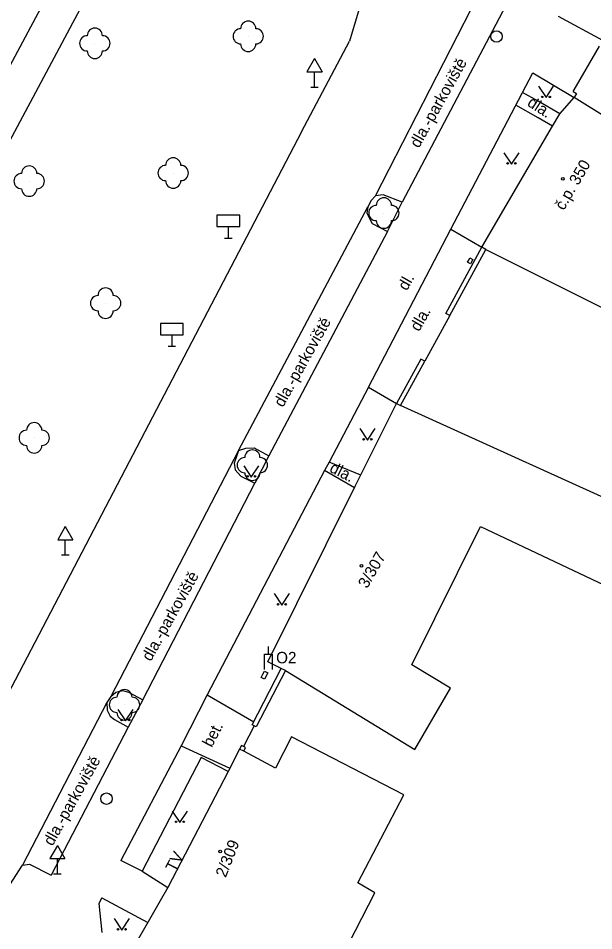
# Model space of a CAD drawing. Extents: x -577457 to -568404, y -1208466 to -1201387.
# Drawn here: x -568784.2 to -568746.3, y -1203925.8 to -1203865.9 of the extents above; entities that cross this region are included whole.
import ezdxf

# ---------------------------------------------------------------- set-up
doc = ezdxf.new("R2010")
doc.units = 0
for name, color, linetype in [('BUDOVY_MĚŘ', 7, 'Continuous'), ('BUDOVY_NEMĚŘ', 7, 'Continuous'), ('MAP_ZN_BP', 7, 'Continuous'), ('OBVOD_PILÍŘE', 7, 'Continuous'), ('POMOC_POPIS', 7, 'Continuous'), ('ROZHRANÍ_PLOCH', 7, 'Continuous'), ('ZELEŇ', 7, 'Continuous'), ('ZN_BUDOV', 7, 'Continuous'), ('ZN_DOPLŇKOVÉ', 7, 'Continuous'), ('ZN_KULTUR', 7, 'Continuous'), ('Č_POPIS_ORIENT', 7, 'Continuous')]:
    doc.layers.add(name, color=color, linetype=linetype)

msp = doc.modelspace()

# ---------------------------------------------------------------- linework, layer by layer
at = {"layer": 'BUDOVY_MĚŘ'}
for points in [[(-568747.69, -1203870.67), (-568747.48, -1203870.29)], [(-568747.69, -1203870.67), (-568747.47, -1203870.79)], [(-568747.47, -1203870.79), (-568747.62, -1203871.05)], [(-568748.58, -1203872.13), (-568747.62, -1203871.05)], [(-568749.05, -1203872.94), (-568748.58, -1203872.13)], [(-568753.69, -1203880.9), (-568749.05, -1203872.94)], [(-568753.43, -1203881.04), (-568753.69, -1203880.9)], [(-568761.7, -1203895.97), (-568759.3, -1203891.16)], [(-568759.3, -1203891.16), (-568759.04, -1203891.29)], [(-568762.01, -1203896.59), (-568761.7, -1203895.97)], [(-568766.87, -1203908.58), (-568767.76, -1203908.13), (-568762.01, -1203896.59)], [(-568766.6, -1203908.71), (-568766.87, -1203908.58)], [(-568769.61, -1203913.87), (-568770.37, -1203915.33)], [(-568769.34, -1203914.01), (-568769.61, -1203913.87)], [(-568770.37, -1203915.33), (-568774.32, -1203922.96)], [(-568774.83, -1203923.83), (-568775.53, -1203925.06)], [(-568775.53, -1203925.06), (-568776.6, -1203926.93)]]:
    msp.add_lwpolyline(points, dxfattribs=at)
at = {"layer": 'BUDOVY_NEMĚŘ'}
for points in [[(-568742.78, -1203862.81), (-568735.67, -1203866.73), (-568716.08, -1203877.89), (-568704.52, -1203884.7), (-568705.49, -1203886.4), (-568716.94, -1203879.81), (-568718.58, -1203882.69), (-568739.1, -1203871.07), (-568741.34, -1203874.97), (-568747.62, -1203871.05)], [(-568753.43, -1203881.04), (-568743.66, -1203885.92), (-568729.91, -1203893.49), (-568727.88, -1203894.7), (-568718.53, -1203899.78), (-568715.92, -1203895.44), (-568713.35, -1203891.15), (-568722.95, -1203885.78), (-568725.69, -1203890.2), (-568737.81, -1203883.13), (-568735.15, -1203878.61)], [(-568766.6, -1203908.71), (-568758.1, -1203913.89), (-568755.75, -1203909.86), (-568758.29, -1203908.34), (-568753.78, -1203899.25), (-568743.22, -1203904.23), (-568744.51, -1203906.96), (-568741, -1203908.56), (-568737.5, -1203901.13), (-568739.16, -1203900.35), (-568742.33, -1203898.87), (-568759.04, -1203891.29)], [(-568768.82, -1203932.61), (-568765.87, -1203926.9), (-568763.26, -1203928.25), (-568760.72, -1203923.3), (-568761.85, -1203922.65), (-568758.82, -1203916.88), (-568766.2, -1203913.07), (-568767.26, -1203915.11), (-568769.34, -1203914.01)]]:
    msp.add_lwpolyline(points, dxfattribs=at)
at = {"layer": 'MAP_ZN_BP'}
for centre, radius in [((-568752.73, -1203867.051), 0.375), ((-568752.73, -1203867.051), 0.0005), ((-568778.35, -1203917.121), 0.375), ((-568778.35, -1203917.121), 0.0005)]:
    msp.add_circle(centre, radius, dxfattribs=at)
at = {"layer": 'OBVOD_PILÍŘE'}
for points in [[(-568754.56, -1203881.74), (-568754.48, -1203881.6), (-568754.29, -1203881.71), (-568754.44, -1203881.99), (-568754.64, -1203881.88), (-568754.56, -1203881.74)], [(-568768.08, -1203908.95), (-568767.97, -1203908.74), (-568767.75, -1203908.86), (-568767.97, -1203909.27), (-568768.19, -1203909.16), (-568768.08, -1203908.95)]]:
    msp.add_lwpolyline(points, dxfattribs=at)
at = {"layer": 'ROZHRANÍ_PLOCH'}
for points in [[(-568801.63, -1203900.65), (-568773.42, -1203847.87)], [(-568772.3, -1203850.66), (-568794.61, -1203892.39)], [(-568758.17, -1203853.24), (-568762.38, -1203867.35)], [(-568760.69, -1203877.51), (-568752.61, -1203861.73)], [(-568751.28, -1203863.42), (-568758.93, -1203877.94)], [(-568765.55, -1203873.31), (-568762.38, -1203867.35)], [(-568755.73, -1203879.71), (-568750.35, -1203869.44)], [(-568750.35, -1203869.44), (-568747.62, -1203871.05)], [(-568750, -1203871.31), (-568751.02, -1203870.72)], [(-568748.58, -1203872.13), (-568750, -1203871.31)], [(-568750, -1203872.4), (-568751.46, -1203871.56)], [(-568749.05, -1203872.94), (-568750, -1203872.4)], [(-568765.55, -1203873.31), (-568789.25, -1203918.68)], [(-568760.18, -1203877.45), (-568760.69, -1203877.51)], [(-568758.93, -1203877.94), (-568760.18, -1203877.45)], [(-568760.97, -1203877.82), (-568761.18, -1203878.25)], [(-568760.69, -1203877.51), (-568760.97, -1203877.82)], [(-568759.9, -1203879.86), (-568758.93, -1203877.94)], [(-568769.69, -1203894.25), (-568761.18, -1203878.25)], [(-568761.18, -1203878.25), (-568761.25, -1203878.65)], [(-568761.25, -1203878.65), (-568760.91, -1203879.33)], [(-568761.14, -1203890.09), (-568755.73, -1203879.71)], [(-568760.91, -1203879.33), (-568759.9, -1203879.86)], [(-568755.73, -1203879.71), (-568753.69, -1203880.9)], [(-568759.9, -1203879.86), (-568767.68, -1203894.59)], [(-568761.14, -1203890.09), (-568763.72, -1203895.01)], [(-568761.14, -1203890.09), (-568759.3, -1203891.16)], [(-568769.69, -1203894.25), (-568769.2, -1203894.1)], [(-568769.2, -1203894.1), (-568768.65, -1203894.07)], [(-568768.65, -1203894.07), (-568767.68, -1203894.59)], [(-568769.69, -1203894.25), (-568778.06, -1203910.42)], [(-568769.82, -1203894.64), (-568769.96, -1203895.08)], [(-568769.69, -1203894.25), (-568769.82, -1203894.64)], [(-568767.68, -1203894.59), (-568768.6, -1203896.39)], [(-568769.96, -1203895.08), (-568769.89, -1203895.51)], [(-568763.72, -1203895.01), (-568764.03, -1203895.56)], [(-568761.65, -1203895.86), (-568763.72, -1203895.01)], [(-568764.03, -1203895.56), (-568771.73, -1203910.31)], [(-568769.89, -1203895.51), (-568769.53, -1203895.93)], [(-568769.53, -1203895.93), (-568768.6, -1203896.39)], [(-568762.07, -1203896.71), (-568764.03, -1203895.56)], [(-568775.97, -1203910.62), (-568768.6, -1203896.39)], [(-568778.06, -1203910.42), (-568778.32, -1203910.81)], [(-568778.06, -1203910.42), (-568777.74, -1203910.13)], [(-568777.74, -1203910.13), (-568777.29, -1203910.01)], [(-568777.29, -1203910.01), (-568776.9, -1203910.12)], [(-568776.9, -1203910.12), (-568775.97, -1203910.62)], [(-568771.73, -1203910.31), (-568773.45, -1203913.64)], [(-568771.73, -1203910.31), (-568768.68, -1203912.08)], [(-568778.32, -1203910.81), (-568783.86, -1203921.5)], [(-568778.32, -1203910.81), (-568778.31, -1203911.3)], [(-568775.97, -1203910.62), (-568776.93, -1203912.42)], [(-568778.31, -1203911.3), (-568778.12, -1203911.7)], [(-568778.12, -1203911.7), (-568777.82, -1203911.92)], [(-568777.82, -1203911.92), (-568776.93, -1203912.42)], [(-568776.93, -1203912.42), (-568781.98, -1203922.15)], [(-568773.45, -1203913.64), (-568777.41, -1203921.18)], [(-568773.45, -1203913.64), (-568770.26, -1203915.12)], [(-568776.02, -1203921.88), (-568777.41, -1203921.18)], [(-568788.05, -1203927.95), (-568783.86, -1203921.5)], [(-568783.86, -1203921.5), (-568783.41, -1203921.43)], [(-568783.41, -1203921.43), (-568781.98, -1203922.15)], [(-568778.65, -1203923.63), (-568778.86, -1203924.01)], [(-568778.86, -1203924.01), (-568778.65, -1203925.91)], [(-568778.65, -1203923.63), (-568775.64, -1203925.26)]]:
    msp.add_lwpolyline(points, dxfattribs=at)
at = {"layer": 'ZELEŇ'}
for centre in [(-568769.04, -1203867.04), (-568779.12, -1203867.5), (-568773.97, -1203876.02), (-568783.43, -1203876.55), (-568760.13, -1203878.65), (-568778.41, -1203884.57), (-568783.1, -1203893.42), (-568768.77, -1203895.21), (-568777.17, -1203910.96)]:
    msp.add_circle(centre, 0.0005, dxfattribs=at)
for centre, start, end in [((-568769.04, -1203866.54), 0, 179.99999), ((-568779.12, -1203867), 0, 179.99999), ((-568769.54, -1203867.04), 89.99999, 269.99999), ((-568768.54, -1203867.04), 270, 89.99999), ((-568779.62, -1203867.5), 89.99999, 269.99999), ((-568778.62, -1203867.5), 270, 89.99999), ((-568769.04, -1203867.54), 179.99999, 359.99999), ((-568779.12, -1203868), 179.99999, 359.99999), ((-568773.97, -1203875.52), 0, 179.99999), ((-568783.43, -1203876.05), 0, 179.99999), ((-568774.47, -1203876.02), 89.99999, 269.99999), ((-568773.47, -1203876.02), 270, 89.99999), ((-568783.93, -1203876.55), 89.99999, 269.99999), ((-568782.93, -1203876.55), 270, 89.99999), ((-568773.97, -1203876.52), 179.99999, 359.99999), ((-568783.43, -1203877.05), 179.99999, 359.99999), ((-568760.13, -1203878.15), 0, 179.99999), ((-568760.63, -1203878.65), 89.99999, 269.99999), ((-568759.63, -1203878.65), 270, 89.99999), ((-568760.13, -1203879.15), 179.99999, 359.99999), ((-568778.41, -1203884.07), 0, 179.99999), ((-568778.91, -1203884.57), 89.99999, 269.99999), ((-568777.91, -1203884.57), 270, 89.99999), ((-568778.41, -1203885.07), 179.99999, 359.99999), ((-568783.1, -1203892.92), 0, 179.99999), ((-568783.6, -1203893.42), 89.99999, 269.99999), ((-568782.6, -1203893.42), 270, 89.99999), ((-568783.1, -1203893.92), 179.99999, 359.99999), ((-568768.77, -1203894.71), 0, 179.99999), ((-568769.27, -1203895.21), 89.99999, 269.99999), ((-568768.27, -1203895.21), 270, 89.99999), ((-568768.77, -1203895.71), 179.99999, 359.99999), ((-568777.17, -1203910.46), 0, 179.99999), ((-568777.67, -1203910.96), 89.99999, 269.99999), ((-568776.67, -1203910.96), 270, 89.99999), ((-568777.17, -1203911.46), 179.99999, 359.99999)]:
    msp.add_arc(centre, 0.5, start, end, dxfattribs=at)
at = {"layer": 'ZN_BUDOV'}
for centre in [(-568748.38, -1203876.4), (-568761.61, -1203901.83), (-568770.88, -1203920.59)]:
    msp.add_circle(centre, 0.0875, dxfattribs=at)
at = {"layer": 'ZN_DOPLŇKOVÉ'}
for p, q in [((-568764.69, -1203868.504), (-568765.19, -1203869.37)), ((-568764.69, -1203868.504), (-568764.19, -1203869.37)), ((-568765.19, -1203869.37), (-568764.19, -1203869.37)), ((-568764.69, -1203870.37), (-568764.69, -1203869.37)), ((-568764.94, -1203870.37), (-568764.44, -1203870.37)), ((-568770.35, -1203879.54), (-568770.35, -1203880.29)), ((-568770.6, -1203880.29), (-568770.1, -1203880.29)), ((-568774.06, -1203886.65), (-568774.06, -1203887.4)), ((-568774.31, -1203887.4), (-568773.81, -1203887.4)), ((-568781.06, -1203899.244), (-568781.56, -1203900.11)), ((-568781.06, -1203899.244), (-568780.56, -1203900.11)), ((-568781.56, -1203900.11), (-568780.56, -1203900.11)), ((-568781.06, -1203901.11), (-568781.06, -1203900.11)), ((-568781.31, -1203901.11), (-568780.81, -1203901.11)), ((-568767.72, -1203907.63), (-568767.72, -1203907.13)), ((-568781.58, -1203920.194), (-568782.08, -1203921.06)), ((-568781.58, -1203920.194), (-568781.08, -1203921.06)), ((-568782.08, -1203921.06), (-568781.08, -1203921.06)), ((-568781.58, -1203922.06), (-568781.58, -1203921.06)), ((-568781.83, -1203922.06), (-568781.33, -1203922.06))]:
    msp.add_line(p, q, dxfattribs=at)
for points in [[(-568748.69, -1203865.71), (-568745.77, -1203867.29)], [(-568747.48, -1203870.29), (-568745.96, -1203867.68)], [(-568755.8, -1203885.38), (-568756.06, -1203885.24), (-568753.69, -1203880.9)], [(-568755.8, -1203885.38), (-568753.43, -1203881.04)], [(-568755.8, -1203885.38), (-568757.44, -1203888.39)], [(-568757.44, -1203888.39), (-568757.71, -1203888.25), (-568759.3, -1203891.16)], [(-568759.04, -1203891.29), (-568757.44, -1203888.39)], [(-568767.97, -1203908.63), (-568767.97, -1203907.63), (-568767.47, -1203907.63), (-568767.47, -1203908.63)], [(-568768.65, -1203912.34), (-568768.78, -1203912.27), (-568766.87, -1203908.58)], [(-568766.6, -1203908.71), (-568768.52, -1203912.41), (-568768.65, -1203912.34)], [(-568768.65, -1203912.34), (-568769.35, -1203913.69)], [(-568769.35, -1203913.69), (-568769.48, -1203913.62), (-568769.61, -1203913.87)], [(-568769.34, -1203914.01), (-568769.22, -1203913.76), (-568769.35, -1203913.69)], [(-568770.37, -1203915.33), (-568772.13, -1203914.41), (-568776.02, -1203921.88), (-568774.32, -1203922.96)], [(-568774.32, -1203922.96), (-568774.83, -1203923.83)]]:
    msp.add_lwpolyline(points, dxfattribs=at)
for points in [[(-568771.1, -1203879.54), (-568769.6, -1203879.54), (-568769.6, -1203878.79), (-568771.1, -1203878.79)], [(-568774.81, -1203886.65), (-568773.31, -1203886.65), (-568773.31, -1203885.9), (-568774.81, -1203885.9)]]:
    msp.add_lwpolyline(points, close=True, dxfattribs=at)
at = {"layer": 'ZN_KULTUR'}
for points in [[(-568749.98, -1203870.32), (-568749.48, -1203871.07), (-568748.98, -1203870.32)], [(-568752.25, -1203874.69), (-568751.75, -1203875.44), (-568751.25, -1203874.69)], [(-568761.71, -1203892.81), (-568761.21, -1203893.56), (-568760.71, -1203892.81)], [(-568769.34, -1203895.25), (-568768.84, -1203896), (-568768.34, -1203895.25)], [(-568767.33, -1203903.65), (-568766.83, -1203904.4), (-568766.33, -1203903.65)], [(-568777.61, -1203911.26), (-568777.11, -1203912.01), (-568776.61, -1203911.26)], [(-568774.03, -1203917.94), (-568773.53, -1203918.69), (-568773.03, -1203917.94)], [(-568777.85, -1203925), (-568777.35, -1203925.75), (-568776.85, -1203925)]]:
    msp.add_lwpolyline(points, dxfattribs=at)
for centre in [(-568749.73, -1203871.02), (-568749.23, -1203871.02), (-568752, -1203875.39), (-568751.5, -1203875.39), (-568761.46, -1203893.51), (-568760.96, -1203893.51), (-568769.09, -1203895.95), (-568768.59, -1203895.95), (-568767.08, -1203904.35), (-568766.58, -1203904.35), (-568777.36, -1203911.96), (-568776.86, -1203911.96), (-568773.78, -1203918.64), (-568773.28, -1203918.64), (-568777.6, -1203925.7), (-568777.1, -1203925.7)]:
    msp.add_circle(centre, 0.05, dxfattribs=at)

# ---------------------------------------------------------------- texts
at = {"layer": 'POMOC_POPIS'}
for s, rotation, p in [('dla.-parkoviště', 60.81999, (-568757.83, -1203874.43)), ('dla.', 327.26003, (-568750.77, -1203871.56)), ('dl.', 60.38998, (-568758.62, -1203883.8)), ('dla.', 60.25998, (-568757.82, -1203886.48)), ('dla.-parkoviště', 60.81999, (-568766.76, -1203891.46)), ('dla.', 333.08002, (-568763.76, -1203895.62)), ('dla.-parkoviště', 60.81999, (-568775.44, -1203908.15)), ('bet.', 62.28, (-568771.44, -1203913.8)), ('dla.-parkoviště', 60.81999, (-568781.9, -1203920.28)), ('TV', 62.61002, (-568773.85, -1203921.99))]:
    msp.add_text(s, height=0.75, rotation=rotation, dxfattribs=at).set_placement(p)
msp.add_text('O2', height=0.75, dxfattribs=at).set_placement((-568767.21, -1203908.23))
at = {"layer": 'Č_POPIS_ORIENT'}
for s, rotation, p in [('č.p. 350', 60.00003, (-568748.31, -1203878.52)), ('3/307', 60.00003, (-568761.23, -1203903.36)), ('2/309', 68.60001, (-568770.52, -1203922.35))]:
    msp.add_text(s, height=0.75, rotation=rotation, dxfattribs=at).set_placement(p)

doc.saveas('drawing.dxf')
